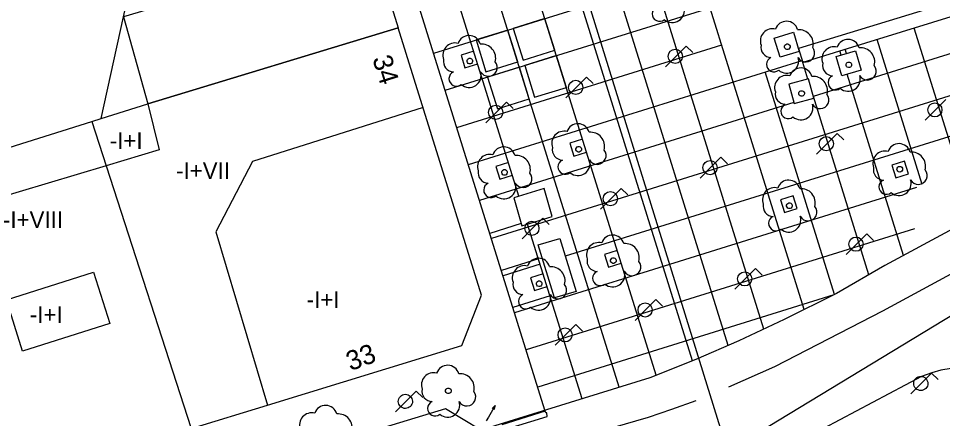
# Model space of a CAD drawing. Extents: x 282771 to 285132, y 4823109 to 4825496.
# Drawn here: x 284977.7 to 285060.9, y 4823913.8 to 4823949.9 of the extents above; entities that cross this region are included whole.
import ezdxf

# ---------------------------------------------------------------- set-up
doc = ezdxf.new("R2010")
doc.units = 0
for name, color, linetype in [('ACERA-BORDILLO', 7, 'Continuous'), ('ACERA-INTERIOR', 7, 'Continuous'), ('ARBOL', 7, 'Continuous'), ('CALLE-EJE', 7, 'Continuous'), ('EDIFICIO', 7, 'Continuous'), ('FAROLA', 7, 'Continuous'), ('INTERIOR-EDIFICIO', 7, 'Continuous'), ('MEDIANERA', 7, 'Continuous'), ('NUM-LOCAL', 7, 'Continuous'), ('NUM-PORTAL', 7, 'Continuous'), ('PASO-PEATONES', 7, 'Continuous'), ('SEMAFORO', 7, 'Continuous'), ('SENAL-VIARIA', 7, 'Continuous'), ('TXT-ALTURA-EDIFICIO', 7, 'Continuous'), ('ZONA-VERDE', 7, 'Continuous')]:
    doc.layers.add(name, color=color, linetype=linetype)

msp = doc.modelspace()

# ---------------------------------------------------------------- linework, layer by layer
at = {"layer": 'ACERA-BORDILLO'}
for points in [[(285074.607, 4823937.821), (285055.673, 4823927.612), (285051.322, 4823925.111), (285046.619, 4823922.767), (285042.525, 4823920.823), (285038.676, 4823919.171), (285034.524, 4823917.507), (285019.316, 4823912.807), (285016.121, 4823914.704), (284974.158, 4823901.948)], [(285102.457, 4823843.758), (285064.7, 4823916.246), (285064.456, 4823916.728), (285064.04, 4823917.236), (285063.512, 4823917.682), (285062.964, 4823918.038), (285062.462, 4823918.236), (285061.645, 4823918.36), (285060.721, 4823918.2), (285059.922, 4823917.969), (285058.981, 4823917.614), (285050.149, 4823912.953)]]:
    msp.add_lwpolyline(points, dxfattribs=at)
at = {"layer": 'ACERA-INTERIOR'}
for p, q in [((285035.09, 4823917.734), (284945.702, 4824204.413)), ((285031.763, 4823916.654), (284942.362, 4824203.371)), ((285022.732, 4823933.867), (284939.023, 4824202.33)), ((285044.785, 4823921.896), (284978.031, 4824135.982)), ((285038.347, 4823919.039), (284971.352, 4824133.901)), ((285025.079, 4823914.588), (284979.442, 4824060.95)), ((285041.582, 4823920.418), (285017.319, 4823998.23)), ((285048.421, 4823923.665), (285025.914, 4823995.847)), ((285015.056, 4823946.734), (285038.908, 4823954.172)), ((285016.097, 4823943.395), (285039.95, 4823950.832)), ((285065.295, 4823951.128), (285048.288, 4823945.911)), ((285071.024, 4823949.634), (285049.23, 4823942.838)), ((285081.017, 4823948.981), (285020.262, 4823930.037)), ((285062.179, 4823936.617), (285058.321, 4823948.989)), ((285017.138, 4823940.055), (285040.991, 4823947.493)), ((285059.044, 4823934.919), (285054.977, 4823947.963)), ((285051.748, 4823946.57), (285051.633, 4823946.937)), ((285052.227, 4823946.711), (285052.111, 4823947.084)), ((285018.179, 4823936.716), (285048.234, 4823946.087)), ((285048.758, 4823944.408), (285048.289, 4823945.911)), ((285051.139, 4823925.02), (285044.895, 4823945.046)), ((285057.373, 4823928.529), (285052.284, 4823944.851)), ((285074.986, 4823943.436), (285026.909, 4823928.446)), ((285047.048, 4823943.938), (285047.048, 4823943.938)), ((285054.25, 4823926.794), (285049.098, 4823943.318)), ((285047.499, 4823942.299), (285019.191, 4823933.472)), ((285058.533, 4823934.642), (285022.344, 4823923.358)), ((285022.944, 4823931.397), (285020.113, 4823930.514)), ((285058.36, 4823930.924), (285023.386, 4823920.019)), ((285028.421, 4823915.621), (285023.516, 4823931.351)), ((285024.494, 4823928.216), (285021.154, 4823927.175)), ((285024.643, 4823927.739), (285021.303, 4823926.698)), ((285051.08, 4823924.99), (285024.427, 4823916.68)), ((285025.535, 4823924.877), (285022.196, 4823923.835))]:
    msp.add_line(p, q, dxfattribs=at)
for points in [[(285065.295, 4823951.128), (285064.914, 4823952.37), (285047.907, 4823947.153), (285048.288, 4823945.911)], [(285045.716, 4823948.095), (285047.443, 4823948.629), (285047.977, 4823946.901), (285046.25, 4823946.368), (285045.716, 4823948.095)], [(285018.663, 4823946.917), (285017.518, 4823946.56), (285017.875, 4823945.415), (285019.02, 4823945.772)], [(285051.807, 4823944.71), (285051.297, 4823946.437), (285053.024, 4823946.947), (285053.534, 4823945.22), (285051.807, 4823944.71)], [(285048.794, 4823944.418), (285047.048, 4823943.938), (285047.529, 4823942.191), (285049.276, 4823942.672), (285048.794, 4823944.418)], [(285028.465, 4823938.981), (285027.32, 4823938.624), (285027.677, 4823937.479), (285028.822, 4823937.836)], [(285021.787, 4823936.899), (285020.642, 4823936.542), (285020.999, 4823935.397), (285022.144, 4823935.754)], [(285056.301, 4823936.668), (285056.658, 4823935.523), (285057.803, 4823935.88), (285057.446, 4823937.025), (285056.301, 4823936.668)], [(285023.004, 4823931.194), (285025.73, 4823932.033), (285024.991, 4823934.562), (285022.265, 4823933.723), (285023.004, 4823931.194)], [(285046.282, 4823933.544), (285046.639, 4823932.399), (285047.784, 4823932.756), (285047.427, 4823933.901), (285046.282, 4823933.544)], [(285026.409, 4823930.051), (285027.895, 4823925.284), (285025.947, 4823924.712), (285024.461, 4823929.479), (285026.409, 4823930.051)], [(285031.589, 4823928.963), (285030.444, 4823928.606), (285030.801, 4823927.461), (285031.946, 4823927.818)], [(285024.91, 4823926.88), (285023.765, 4823926.523), (285024.122, 4823925.378), (285025.267, 4823925.735)]]:
    msp.add_lwpolyline(points, dxfattribs=at)
at = {"layer": 'ARBOL'}
msp.add_circle((285057.022, 4823936.292), 0.255, dxfattribs=at)
for centre, radius, start, end in [((285056.952, 4823937.552), 1.038, 15.64225, 161.38431), ((285055.692, 4823936.822), 1.097, 75.43176, 200.55605), ((285058.082, 4823936.552), 1.272, 345.0327, 95.79922), ((285055.582, 4823936.252), 0.935, 168.59894, 268.13232), ((285058.692, 4823935.722), 0.797, 208.96243, 38.99099), ((285055.822, 4823934.702), 0.672, 113.73669, 309.47246), ((285056.962, 4823935.002), 1.086, 228.95444, 17.92792)]:
    msp.add_arc(centre, radius, start, end, dxfattribs=at)
for centre, major_axis, start_param, end_param in [((285035.401, 4823950.273), (-0.37, -0.561), 4.138394, 7.554628), ((285036.541, 4823950.573), (-0.597, -0.907), 6.149324, 8.749401), ((285046.825, 4823948.575), (0.571, 0.867), 5.567778, 8.111456), ((285018.237, 4823947.287), (0.572, 0.867), 5.56863, 8.112309), ((285045.565, 4823947.845), (0.603, 0.916), 0.328116, 2.511947), ((285047.955, 4823947.575), (0.7, 1.063), 5.03354, 6.966781), ((285016.977, 4823946.557), (0.604, 0.915), 0.328968, 2.512799), ((285019.367, 4823946.287), (0.701, 1.062), 5.034392, 6.967633), ((285045.455, 4823947.275), (-0.514, -0.781), 5.095783, 6.832968), ((285052.37, 4823946.944), (0.571, 0.867), 5.567682, 8.111361), ((285048.565, 4823946.745), (-0.438, -0.665), 5.800259, 9.116883), ((285051.11, 4823946.214), (0.603, 0.916), 0.328021, 2.511852), ((285053.5, 4823945.944), (0.7, 1.063), 5.033445, 6.966685), ((285016.867, 4823945.987), (-0.515, -0.781), 5.096635, 6.83382), ((285019.977, 4823945.457), (-0.439, -0.665), 5.801111, 9.117735), ((285045.695, 4823945.725), (-0.37, -0.561), 4.138256, 7.55449), ((285046.835, 4823946.025), (-0.597, -0.907), 6.149185, 8.749263), ((285051, 4823945.644), (-0.514, -0.781), 5.095688, 6.832873), ((285017.107, 4823944.437), (-0.37, -0.561), 4.139108, 7.555342), ((285018.247, 4823944.737), (-0.598, -0.906), 6.150037, 8.750115), ((285048.112, 4823944.368), (0.571, 0.867), 5.567893, 8.111572), ((285054.11, 4823945.114), (-0.438, -0.666), 5.800163, 9.116787), ((285046.852, 4823943.638), (0.603, 0.916), 0.328232, 2.512063), ((285049.242, 4823943.368), (0.7, 1.063), 5.033656, 6.966896), ((285051.24, 4823944.094), (-0.37, -0.561), 4.138161, 7.554394), ((285052.38, 4823944.394), (-0.597, -0.907), 6.14909, 8.749167), ((285046.742, 4823943.068), (-0.515, -0.781), 5.095899, 6.833084), ((285049.852, 4823942.538), (-0.438, -0.665), 5.800374, 9.116999), ((285046.982, 4823941.518), (-0.37, -0.561), 4.138372, 7.554605), ((285048.122, 4823941.818), (-0.597, -0.907), 6.149301, 8.749379), ((285028.045, 4823939.347), (0.572, 0.867), 5.568645, 8.112324), ((285026.785, 4823938.617), (0.604, 0.915), 0.328983, 2.512814), ((285029.175, 4823938.347), (0.701, 1.062), 5.034407, 6.967648), ((285021.363, 4823937.263), (0.572, 0.867), 5.568907, 8.112586), ((285020.103, 4823936.533), (0.604, 0.915), 0.329246, 2.513077), ((285022.493, 4823936.263), (0.701, 1.062), 5.03467, 6.96791), ((285026.675, 4823938.047), (-0.515, -0.781), 5.09665, 6.833835), ((285029.785, 4823937.517), (-0.439, -0.665), 5.801126, 9.11775), ((285026.915, 4823936.497), (-0.37, -0.561), 4.139123, 7.555357), ((285028.055, 4823936.797), (-0.598, -0.906), 6.150052, 8.75013), ((285019.993, 4823935.963), (-0.515, -0.781), 5.096913, 6.834098), ((285023.103, 4823935.433), (-0.439, -0.665), 5.801388, 9.118013), ((285020.233, 4823934.413), (-0.37, -0.561), 4.139386, 7.555619), ((285021.373, 4823934.713), (-0.598, -0.906), 6.150315, 8.750393), ((285047.019, 4823934.265), (0.572, 0.867), 5.568299, 8.111978), ((285045.759, 4823933.535), (0.604, 0.916), 0.328638, 2.512468), ((285048.149, 4823933.265), (0.7, 1.062), 5.034062, 6.967302), ((285045.649, 4823932.965), (-0.515, -0.781), 5.096304, 6.83349), ((285048.759, 4823932.435), (-0.439, -0.665), 5.80078, 9.117404), ((285045.889, 4823931.415), (-0.37, -0.561), 4.138777, 7.555011), ((285047.029, 4823931.715), (-0.598, -0.906), 6.149706, 8.749784), ((285031.171, 4823929.323), (0.572, 0.867), 5.568924, 8.112603), ((285029.911, 4823928.593), (0.604, 0.915), 0.329263, 2.513094), ((285032.301, 4823928.323), (0.701, 1.062), 5.034687, 6.967928), ((285023.229, 4823926.509), (0.605, 0.915), 0.329523, 2.513354), ((285024.489, 4823927.239), (0.572, 0.866), 5.569185, 8.112864), ((285025.619, 4823926.239), (0.701, 1.062), 5.034947, 6.968188), ((285029.801, 4823928.023), (-0.515, -0.781), 5.09693, 6.834115), ((285032.911, 4823927.493), (-0.439, -0.665), 5.801405, 9.11803), ((285030.041, 4823926.473), (-0.37, -0.561), 4.139403, 7.555637), ((285031.181, 4823926.773), (-0.598, -0.906), 6.150332, 8.75041), ((285023.119, 4823925.939), (-0.516, -0.78), 5.09719, 6.834375), ((285026.229, 4823925.409), (-0.439, -0.665), 5.801666, 9.11829), ((285023.359, 4823924.389), (-0.37, -0.561), 4.139663, 7.555897), ((285024.499, 4823924.689), (-0.598, -0.906), 6.150592, 8.75067), ((285016.308, 4823917.598), (0.573, 0.866), 5.569769, 8.113448), ((285015.048, 4823916.867), (0.605, 0.915), 0.330108, 2.513938), ((285017.438, 4823916.598), (0.702, 1.061), 5.035532, 6.968772), ((285014.938, 4823916.297), (-0.516, -0.78), 5.097774, 6.83496), ((285018.048, 4823915.768), (-0.44, -0.665), 5.80225, 9.118874), ((285005.328, 4823913.987), (0.573, 0.866), 5.570209, 8.113888), ((285015.178, 4823914.747), (-0.371, -0.56), 4.140247, 7.556481), ((285016.318, 4823915.047), (-0.599, -0.905), 6.151177, 8.751254), ((285004.068, 4823913.257), (0.605, 0.915), 0.330547, 2.514378), ((285006.458, 4823912.987), (0.702, 1.061), 5.035971, 6.969212)]:
    msp.add_ellipse(centre, major_axis=major_axis, ratio=0.999978, start_param=start_param, end_param=end_param, dxfattribs=at)
for centre, major_axis in [((285046.895, 4823947.315), (0.14, 0.213)), ((285018.307, 4823946.027), (0.14, 0.212)), ((285052.44, 4823945.684), (0.14, 0.213)), ((285048.182, 4823943.108), (0.14, 0.213)), ((285028.115, 4823938.087), (0.14, 0.212)), ((285021.433, 4823936.003), (0.14, 0.212)), ((285047.089, 4823933.005), (0.14, 0.213)), ((285031.241, 4823928.063), (0.14, 0.212)), ((285024.559, 4823925.979), (0.14, 0.212)), ((285016.378, 4823916.338), (0.14, 0.212))]:
    msp.add_ellipse(centre, major_axis=major_axis, ratio=0.999978, dxfattribs=at)
at = {"layer": 'CALLE-EJE'}
for points in [[(284993.076, 4824067.163), (285041.518, 4823910.878)], [(285066.598, 4823926.088), (285041.518, 4823910.878)]]:
    msp.add_lwpolyline(points, dxfattribs=at)
at = {"layer": 'EDIFICIO'}
for points in [[(284993.218, 4823912.947), (284977.078, 4823908.047), (284965.918, 4823904.667), (284962.808, 4823906.487), (284956.328, 4823927.837), (284951.658, 4823943.227), (284947.138, 4823958.077), (284942.478, 4823973.407), (284971.338, 4823982.218), (284963.159, 4824009.718), (284934.528, 4824000.188), (284928.689, 4824018.748), (284924.059, 4824033.508), (284925.889, 4824037.148), (284953.573, 4824046.162), (284952.624, 4824049.404), (284978.603, 4824056.507), (284987.449, 4824027.428), (284994.809, 4824003.878), (284998.168, 4823993.048), (285001.208, 4823983.278), (285004.118, 4823973.918), (285011.868, 4823949.008)], [(285011.868, 4823949.008), (284989.328, 4823942.167), (284990.338, 4823938.027), (284985.578, 4823936.597), (284993.218, 4823912.947)], [(284993.218, 4823912.947), (285000.098, 4823915.037), (285017.588, 4823920.408), (285019.358, 4823924.938), (285011.868, 4823949.008)]]:
    msp.add_lwpolyline(points, dxfattribs=at)
at = {"layer": 'FAROLA'}
for p, q in [((285037.794, 4823947.382), (285036.854, 4823946.452)), ((285038.384, 4823946.792), (285037.794, 4823947.382)), ((285036.854, 4823946.452), (285035.924, 4823945.512)), ((285028.825, 4823944.586), (285027.885, 4823943.656)), ((285029.415, 4823943.996), (285028.825, 4823944.586)), ((285027.885, 4823943.656), (285026.955, 4823942.716)), ((285061.167, 4823942.563), (285060.227, 4823941.633)), ((285021.622, 4823942.34), (285020.682, 4823941.41)), ((285022.212, 4823941.75), (285021.622, 4823942.34)), ((285060.227, 4823941.633), (285059.297, 4823940.693)), ((285020.682, 4823941.41), (285019.752, 4823940.47)), ((285051.387, 4823939.513), (285050.447, 4823938.583)), ((285051.977, 4823938.923), (285051.387, 4823939.513)), ((285050.447, 4823938.583), (285049.517, 4823937.643)), ((285040.918, 4823937.364), (285039.978, 4823936.434)), ((285041.508, 4823936.774), (285040.918, 4823937.364)), ((285039.978, 4823936.434), (285039.048, 4823935.494)), ((285031.949, 4823934.567), (285031.009, 4823933.637)), ((285032.539, 4823933.977), (285031.949, 4823934.567)), ((285031.009, 4823933.637), (285030.079, 4823932.697)), ((285024.879, 4823931.894), (285023.939, 4823930.964)), ((285025.469, 4823931.304), (285024.879, 4823931.894)), ((285023.939, 4823930.964), (285023.009, 4823930.024)), ((285054.06, 4823930.47), (285053.12, 4823929.54)), ((285054.65, 4823929.88), (285054.06, 4823930.47)), ((285053.12, 4823929.54), (285052.19, 4823928.6)), ((285044.041, 4823927.346), (285043.101, 4823926.416)), ((285044.631, 4823926.756), (285044.041, 4823927.346)), ((285043.101, 4823926.416), (285042.171, 4823925.476)), ((285035.073, 4823924.549), (285034.133, 4823923.619)), ((285035.663, 4823923.959), (285035.073, 4823924.549)), ((285034.133, 4823923.619), (285033.203, 4823922.679)), ((285027.869, 4823922.303), (285026.929, 4823921.373)), ((285028.459, 4823921.713), (285027.869, 4823922.303)), ((285026.929, 4823921.373), (285025.999, 4823920.433)), ((285059.895, 4823917.933), (285058.955, 4823917.003)), ((285060.485, 4823917.343), (285059.895, 4823917.933)), ((285058.955, 4823917.003), (285058.025, 4823916.063)), ((285013.488, 4823916.317), (285012.548, 4823915.387)), ((285014.078, 4823915.727), (285013.488, 4823916.317)), ((285012.548, 4823915.387), (285011.618, 4823914.447))]:
    msp.add_line(p, q, dxfattribs=at)
for centre in [(285036.814, 4823946.452), (285027.845, 4823943.656), (285020.642, 4823941.41), (285060.187, 4823941.633), (285050.407, 4823938.583), (285039.938, 4823936.434), (285030.969, 4823933.637), (285023.899, 4823930.964), (285053.08, 4823929.54), (285043.061, 4823926.416), (285034.093, 4823923.619), (285026.889, 4823921.373)]:
    msp.add_circle(centre, 0.638, dxfattribs=at)
for centre, major_axis in [((285058.915, 4823917.003), (0.351, 0.532)), ((285012.508, 4823915.387), (0.352, 0.532))]:
    msp.add_ellipse(centre, major_axis=major_axis, ratio=0.999978, dxfattribs=at)
at = {"layer": 'INTERIOR-EDIFICIO'}
for points in [[(284985.669, 4824001.228), (284986.379, 4824001.428), (284983.948, 4823988.938), (284983.368, 4823985.898), (284981.698, 4823977.338), (284979.568, 4823966.308), (284986.828, 4823968.558), (284990.138, 4823969.588), (284992.368, 4823962.428), (285002.768, 4823965.738), (285005.788, 4823955.548), (284987.138, 4823949.998), (284989.328, 4823942.167), (284990.338, 4823938.027), (284985.578, 4823936.597), (284969.878, 4823931.897)], [(284978.038, 4823919.907), (284976.578, 4823924.537), (284984.428, 4823927.027), (284985.888, 4823922.397), (284978.038, 4823919.907)]]:
    msp.add_lwpolyline(points, dxfattribs=at)
at = {"layer": 'MEDIANERA'}
for p, q in [((284984.288, 4823940.587), (284985.128, 4823940.847)), ((284975.168, 4823937.727), (284984.288, 4823940.587))]:
    msp.add_line(p, q, dxfattribs=at)
for points in [[(284985.128, 4823940.847), (284987.138, 4823949.998), (284989.668, 4823961.568), (284987.828, 4823960.988), (284978.738, 4823963.108)], [(284985.128, 4823940.847), (284989.328, 4823942.167), (285011.868, 4823949.008)], [(285014.098, 4823941.858), (284998.748, 4823936.998), (284995.438, 4823930.647), (285000.098, 4823915.037)], [(284984.288, 4823940.587), (284985.578, 4823936.597), (284993.218, 4823912.947)]]:
    msp.add_lwpolyline(points, dxfattribs=at)
at = {"layer": 'PASO-PEATONES'}
for p, q in [((285025.105, 4823914.504), (285021.179, 4823913.282)), ((285025.152, 4823914.354), (285025.105, 4823914.504)), ((285025.281, 4823914.035), (285025.235, 4823914.366)), ((285021.248, 4823912.78), (285025.281, 4823914.035))]:
    msp.add_line(p, q, dxfattribs=at)
msp.add_lwpolyline([(285025.235, 4823914.366), (285025.152, 4823914.354)], dxfattribs=at)
at = {"layer": 'SEMAFORO'}
for p, q in [((285020.585, 4823915.016), (285019.993, 4823913.972)), ((285020.311, 4823914.735), (285020.585, 4823915.016)), ((285020.585, 4823915.016), (285020.484, 4823914.636)), ((285019.993, 4823913.972), (285019.795, 4823913.624))]:
    msp.add_line(p, q, dxfattribs=at)
at = {"layer": 'SENAL-VIARIA'}
for points in [[(285041.621, 4823916.694), (285045.761, 4823918.512), (285055.488, 4823923.54), (285067.42, 4823929.98), (285075.481, 4823934.119), (285086.785, 4823939.602), (285092.417, 4823942.261), (285096.467, 4823943.907)], [(285025.913, 4823911.512), (285034.387, 4823913.977), (285036.495, 4823914.68), (285038.706, 4823915.465)]]:
    msp.add_lwpolyline(points, dxfattribs=at)
at = {"layer": 'ZONA-VERDE'}
for points in [[(285025.074, 4823949.858), (285022.212, 4823948.965), (285023.104, 4823946.103), (285025.966, 4823946.996), (285025.074, 4823949.858)], [(285022.627, 4823945.954), (285021.734, 4823948.817), (285018.872, 4823947.924), (285019.765, 4823945.062), (285022.627, 4823945.954)], [(285026.115, 4823946.519), (285023.253, 4823945.626), (285024.145, 4823942.764), (285027.008, 4823943.656), (285026.115, 4823946.519)], [(285022.776, 4823945.477), (285019.913, 4823944.585), (285020.806, 4823941.722), (285023.668, 4823942.615), (285022.776, 4823945.477)]]:
    msp.add_lwpolyline(points, dxfattribs=at)

# ---------------------------------------------------------------- texts
at = {"layer": 'NUM-LOCAL'}
msp.add_text('33', height=1.75, rotation=20.26062, dxfattribs=at).set_placement((285007.567, 4823918.101))
at = {"layer": 'NUM-PORTAL'}
msp.add_text('34', height=1.75, rotation=287.29941, dxfattribs=at).set_placement((285009.519, 4823946.253))
at = {"layer": 'TXT-ALTURA-EDIFICIO'}
for s, p in [('-I+I', (284985.894, 4823938.117)), ('-I+VII', (284991.866, 4823935.417)), ('-I+VIII', (284976.275, 4823930.997)), ('-I+I', (285003.624, 4823923.807)), ('-I+I', (284978.694, 4823922.457))]:
    msp.add_text(s, height=1.5, rotation=0.0006, dxfattribs=at).set_placement(p)

doc.saveas('drawing.dxf')
